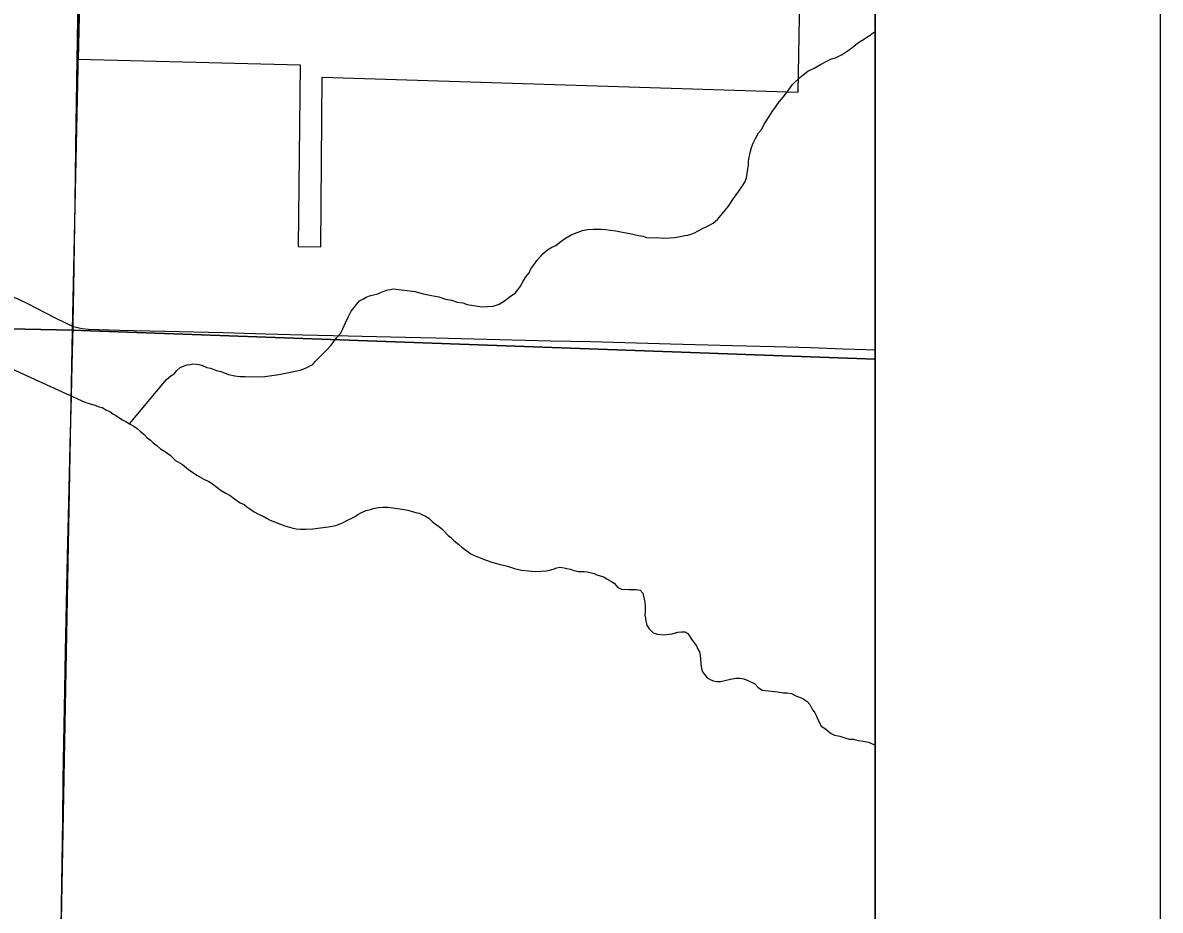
# Model space of a CAD drawing. Extents: x 2.4 to 73.1, y 4.5 to 25.6.
# Drawn here: x 35.9984 to 36.3974, y 20.8334 to 21.1449 of the extents above; entities that cross this region are included whole.
import ezdxf

# ---------------------------------------------------------------- set-up
doc = ezdxf.new("R2010")
doc.units = 0
for name, color, linetype in [('GM_X_Corporation', 7, 'Continuous'), ('GM_X_County_Road', 7, 'Continuous'), ('GM_X_Minor_River', 7, 'Continuous'), ('GM_X_Section', 7, 'Continuous'), ('GM_X_State_Route', 7, 'Continuous'), ('GM_X_US_Shield', 7, 'Continuous'), ('SH_Cut_Line', 7, 'Continuous'), ('SH_Data', 7, 'Continuous')]:
    doc.layers.add(name, color=color, linetype=linetype)

msp = doc.modelspace()

# ---------------------------------------------------------------- linework, layer by layer
at = {"layer": 'GM_X_Corporation'}
msp.add_lwpolyline([(36.02767, 21.55837), (36.02007, 21.22952), (36.06091, 21.22838), (36.06035, 21.18648), (36.01911, 21.18779), (36.01782, 21.13218), (36.09563, 21.13011), (36.09502, 21.06644), (36.10297, 21.06623), (36.10335, 21.12588), (36.27033, 21.12058), (36.27313, 21.27832), (36.18631, 21.28115), (36.14672, 21.28244), (36.15212, 21.51605), (36.10545, 21.51712), (36.10544, 21.55708)], dxfattribs=at)
at = {"layer": 'GM_X_County_Road'}
for points in [[(35.92643, 21.05029), (35.93201, 21.05094), (35.94683, 21.05259), (35.95949, 21.05387), (35.96412, 21.05419), (35.96844, 21.05426), (35.97245, 21.05407), (35.97705, 21.05357), (35.98102, 21.05293), (35.98463, 21.05214), (35.9879, 21.05122), (35.99199, 21.04981), (35.99658, 21.04797), (36.00023, 21.0463), (36.0093, 21.04153), (36.01379, 21.03933), (36.01604, 21.03836)], [(36.01604, 21.03836), (36.01921, 21.03755), (36.02142, 21.03736), (36.03231, 21.03702), (36.04815, 21.0367), (36.06866, 21.03619), (36.08357, 21.03575), (36.09662, 21.03543), (36.11247, 21.03509), (36.12738, 21.0347), (36.14323, 21.03436), (36.15658, 21.03395), (36.18361, 21.0333), (36.1976, 21.03299), (36.22556, 21.03227), (36.24731, 21.03168), (36.26192, 21.03132), (36.27496, 21.03094), (36.28614, 21.03049), (36.29426, 21.03019), (36.29738, 21.03008)]]:
    msp.add_lwpolyline(points, dxfattribs=at)
at = {"layer": 'GM_X_Minor_River'}
for points in [[(36.20636, 21.07193), (36.21242, 21.07066), (36.21432, 21.07023), (36.21603, 21.07), (36.21716, 21.0696), (36.21868, 21.06938), (36.22078, 21.06952), (36.22325, 21.06927), (36.22535, 21.06942), (36.22706, 21.06957), (36.22897, 21.06991), (36.23051, 21.07025), (36.23165, 21.07042), (36.2328, 21.07077), (36.23395, 21.07113), (36.2353, 21.07186), (36.23703, 21.07277), (36.23857, 21.0735), (36.2405, 21.0746), (36.24205, 21.0759), (36.24381, 21.07795), (36.24596, 21.08057), (36.24773, 21.0832), (36.2495, 21.08582), (36.25087, 21.0877), (36.25166, 21.08901), (36.25226, 21.09052), (36.25248, 21.09204), (36.25271, 21.09356), (36.25293, 21.09488), (36.25296, 21.09622), (36.25318, 21.09773), (36.25339, 21.09868), (36.2536, 21.09982), (36.25401, 21.10114), (36.25462, 21.10265), (36.25541, 21.10435), (36.25641, 21.10623), (36.25758, 21.10753), (36.25837, 21.10904), (36.25916, 21.11035), (36.26015, 21.11205), (36.26133, 21.11392), (36.2627, 21.11561), (36.26368, 21.11711), (36.26505, 21.11879), (36.26623, 21.12029), (36.26701, 21.12122), (36.26838, 21.12328), (36.27091, 21.1257), (36.27207, 21.12663), (36.27381, 21.12792), (36.27593, 21.12902), (36.27825, 21.1303), (36.28036, 21.13139), (36.2821, 21.13231), (36.28344, 21.13266), (36.28459, 21.1332), (36.28574, 21.13375), (36.2869, 21.13448), (36.28787, 21.13522), (36.28922, 21.13615), (36.29058, 21.13726), (36.29193, 21.13818), (36.29328, 21.1391), (36.29444, 21.13984), (36.2956, 21.14057), (36.29676, 21.1415), (36.29738, 21.14179)], [(36.03584, 21.00414), (36.04873, 21.01965), (36.05028, 21.02095), (36.05144, 21.02169), (36.05242, 21.02281), (36.05358, 21.02393), (36.05493, 21.02447), (36.05608, 21.02482), (36.05703, 21.02499), (36.05799, 21.02516), (36.05932, 21.02513), (36.06027, 21.02492), (36.06122, 21.02471), (36.06291, 21.02391), (36.06424, 21.02369), (36.06519, 21.02329), (36.06632, 21.02288), (36.06783, 21.02247), (36.06916, 21.02206), (36.07048, 21.02146), (36.07275, 21.02102), (36.07446, 21.0208), (36.07637, 21.02075), (36.07903, 21.0207), (36.08322, 21.02079), (36.08819, 21.02144), (36.09564, 21.02299), (36.0966, 21.02335), (36.09756, 21.02371), (36.09872, 21.02426), (36.10007, 21.02499), (36.10085, 21.02592), (36.10201, 21.02704), (36.10338, 21.02853), (36.10513, 21.03021), (36.10649, 21.0317), (36.10845, 21.03432), (36.10982, 21.03581), (36.11061, 21.03751), (36.11161, 21.03958), (36.11261, 21.04184), (36.1136, 21.04372), (36.11458, 21.04503), (36.11537, 21.04597), (36.11653, 21.04727), (36.11788, 21.04801), (36.11885, 21.04856), (36.12, 21.0491), (36.12096, 21.04927), (36.12287, 21.0498), (36.12422, 21.05034), (36.12595, 21.05106), (36.12843, 21.05158), (36.13603, 21.05065), (36.13887, 21.04983), (36.14171, 21.04919), (36.14436, 21.04875), (36.14663, 21.04794), (36.14872, 21.04751), (36.1508, 21.0469), (36.1527, 21.04666), (36.15421, 21.04606), (36.15648, 21.04563), (36.158, 21.0454), (36.15952, 21.04518), (36.16143, 21.04533), (36.16333, 21.04548), (36.16544, 21.04619), (36.16737, 21.04729), (36.1695, 21.04896), (36.17105, 21.05006), (36.17203, 21.05118), (36.17301, 21.05249), (36.1738, 21.054), (36.17479, 21.05569), (36.17596, 21.05719), (36.17656, 21.05851), (36.17734, 21.05944), (36.17793, 21.06038), (36.17872, 21.0615), (36.18008, 21.063), (36.18087, 21.06393), (36.18242, 21.06523), (36.18396, 21.06615), (36.1853, 21.06669), (36.18666, 21.0678), (36.1884, 21.06909), (36.18956, 21.06983), (36.19091, 21.07056), (36.19283, 21.07128), (36.19475, 21.072), (36.19647, 21.07234), (36.19857, 21.07249), (36.20009, 21.07245), (36.20123, 21.07243), (36.20294, 21.07239), (36.20446, 21.07216), (36.20636, 21.07193)], [(35.98908, 21.02593), (36.02019, 21.01172), (36.02171, 21.01131), (36.0236, 21.01069), (36.02511, 21.01009), (36.02625, 21.00987), (36.02775, 21.00889), (36.02888, 21.00848), (36.03001, 21.0077), (36.03095, 21.00711), (36.03207, 21.00632), (36.03339, 21.00553), (36.03452, 21.00493), (36.03584, 21.00414), (36.03734, 21.00335), (36.03847, 21.00256), (36.03959, 21.00158), (36.0409, 21.00041), (36.04201, 20.99925), (36.04314, 20.99846), (36.04407, 20.99749), (36.04538, 20.99651), (36.04669, 20.99533), (36.04838, 20.99434), (36.05007, 20.99317), (36.05193, 20.99122), (36.05438, 20.98983), (36.05644, 20.98808), (36.05944, 20.98611), (36.06189, 20.98472), (36.06358, 20.98392), (36.0649, 20.98313), (36.0664, 20.98195), (36.0679, 20.98078), (36.0694, 20.97998), (36.07109, 20.97899), (36.07259, 20.97782), (36.07466, 20.97644), (36.07598, 20.97584), (36.07691, 20.97506), (36.07804, 20.97427), (36.07954, 20.97329), (36.08105, 20.97249), (36.08274, 20.97169), (36.08406, 20.9709), (36.08519, 20.97031), (36.09029, 20.96829), (36.09275, 20.96766), (36.09426, 20.96725), (36.09579, 20.96722), (36.09769, 20.96717), (36.10017, 20.96731), (36.10284, 20.96763), (36.10551, 20.96795), (36.10819, 20.96846), (36.11049, 20.96936), (36.11223, 20.97028), (36.11338, 20.97082), (36.11473, 20.97155), (36.11589, 20.97229), (36.11723, 20.97302), (36.11877, 20.97375), (36.1203, 20.9741), (36.12126, 20.97446), (36.12317, 20.97479), (36.1247, 20.97495), (36.12641, 20.97491), (36.12812, 20.97468), (36.12983, 20.97446), (36.13211, 20.97402), (36.13344, 20.97381), (36.13495, 20.97339), (36.13627, 20.97298), (36.13741, 20.97277), (36.13835, 20.97236), (36.13967, 20.97176), (36.1408, 20.97098), (36.14192, 20.96981), (36.14304, 20.96902), (36.14417, 20.96824), (36.1453, 20.96745), (36.14623, 20.96648), (36.14753, 20.96493), (36.14846, 20.96434), (36.1494, 20.96336), (36.15033, 20.96258), (36.15127, 20.9618), (36.15239, 20.96082), (36.15558, 20.95847), (36.15708, 20.95786), (36.15878, 20.95706), (36.16086, 20.95626), (36.16294, 20.95564), (36.16502, 20.95502), (36.16843, 20.95418), (36.17089, 20.95337), (36.17335, 20.95274), (36.17582, 20.9525), (36.1781, 20.95226), (36.1802, 20.9524), (36.18211, 20.95255)], [(36.18211, 20.95255), (36.18364, 20.9529), (36.18479, 20.95325), (36.18575, 20.95361), (36.1867, 20.95378), (36.18822, 20.95356), (36.18917, 20.95334), (36.1905, 20.95312), (36.19163, 20.95272), (36.19333, 20.9523), (36.19428, 20.95228), (36.19524, 20.95226), (36.19638, 20.95223), (36.19789, 20.95182), (36.19884, 20.95161), (36.19978, 20.9512), (36.20092, 20.9508), (36.20224, 20.95039), (36.20337, 20.9496), (36.20487, 20.94881), (36.20581, 20.94822), (36.20711, 20.94666), (36.20843, 20.94606), (36.2111, 20.946), (36.21243, 20.94597), (36.21357, 20.94595), (36.2149, 20.94573), (36.21583, 20.94476), (36.21652, 20.94151), (36.21668, 20.94017), (36.21666, 20.93903), (36.21664, 20.93808), (36.21662, 20.93694), (36.21678, 20.93598), (36.21695, 20.93483), (36.2173, 20.93349), (36.21804, 20.93215), (36.21953, 20.93078), (36.22085, 20.93037), (36.22332, 20.93012), (36.22504, 20.93028), (36.22619, 20.93044), (36.2281, 20.93097), (36.22944, 20.93113), (36.23058, 20.93111), (36.23171, 20.93051), (36.23318, 20.92819), (36.23467, 20.92626), (36.23521, 20.9251), (36.23576, 20.92414), (36.23593, 20.92299), (36.23609, 20.92166), (36.23625, 20.91994), (36.2364, 20.91822), (36.23675, 20.91707), (36.23842, 20.91494), (36.23974, 20.91434), (36.24069, 20.91394), (36.24182, 20.91372), (36.24316, 20.9137), (36.24469, 20.91404), (36.2466, 20.91457), (36.24851, 20.91491), (36.24985, 20.91488), (36.25136, 20.91466), (36.25268, 20.91406), (36.25513, 20.91286), (36.25625, 20.91169), (36.25775, 20.91071), (36.26307, 20.91002), (36.26516, 20.90978), (36.26649, 20.90975), (36.26801, 20.90953), (36.26952, 20.90873), (36.27197, 20.90773), (36.27347, 20.90674), (36.2744, 20.90558), (36.27532, 20.90404), (36.27624, 20.90268), (36.27679, 20.90153), (36.27715, 20.90057), (36.2777, 20.8996), (36.27843, 20.89807), (36.27993, 20.89708), (36.28086, 20.8963), (36.28199, 20.89551), (36.28312, 20.89492), (36.28501, 20.89449), (36.28672, 20.89388), (36.28823, 20.89347), (36.28975, 20.89344), (36.29146, 20.89302), (36.29317, 20.89279), (36.29506, 20.89237), (36.29695, 20.89156), (36.29738, 20.89152)]]:
    msp.add_lwpolyline(points, dxfattribs=at)
at = {"layer": 'GM_X_Section'}
for points in [[(35.52419, 21.56939), (35.52703, 21.56952), (36.02696, 21.55771), (36.0157, 21.03703), (35.51178, 21.04783)], [(35.51178, 21.04783), (36.0157, 21.03703), (36.00635, 20.53433), (35.50361, 20.54567)]]:
    msp.add_lwpolyline(points, close=True, dxfattribs=at)
at = {"layer": 'GM_X_State_Route'}
for p, q in [((36.01724, 21.11683), (36.01747, 21.13202)), ((36.01723, 21.11632), (36.01724, 21.11683))]:
    msp.add_line(p, q, dxfattribs=at)
for points in [[(36.01747, 21.13202), (36.01756, 21.13855), (36.01797, 21.16285), (36.01826, 21.1753), (36.01842, 21.18728)], [(36.01604, 21.03836), (36.01607, 21.03968), (36.01633, 21.0518), (36.01675, 21.08195), (36.01713, 21.11024), (36.01723, 21.11632)], [(36.01449, 20.97648), (36.01459, 20.98157), (36.015, 20.99679), (36.01547, 21.01389), (36.01567, 21.02477), (36.01604, 21.03836)], [(36.00746, 20.54903), (36.00797, 20.58159), (36.00844, 20.60583), (36.00897, 20.64096), (36.00948, 20.67267), (36.00962, 20.68852), (36.01022, 20.72207), (36.01048, 20.73513), (36.01063, 20.74818), (36.01108, 20.77429), (36.01141, 20.79946), (36.01173, 20.81997), (36.01203, 20.84267), (36.01236, 20.86505), (36.01257, 20.87903), (36.01273, 20.89239), (36.01305, 20.90419), (36.01337, 20.92439), (36.01375, 20.94117), (36.01411, 20.95764), (36.01449, 20.97648)]]:
    msp.add_lwpolyline(points, dxfattribs=at)
at = {"layer": 'GM_X_US_Shield'}
for points in [[(36.29738, 21.0268), (36.29738, 21.5531), (36.02696, 21.55771), (36.0157, 21.03703)], [(36.29738, 20.52563), (36.29738, 21.0268), (36.0157, 21.03703), (36.00635, 20.53433)]]:
    msp.add_lwpolyline(points, close=True, dxfattribs=at)
at = {"layer": 'SH_Cut_Line'}
msp.add_lwpolyline([(36.29738, 20.02567), (36.29738, 24.78522)], dxfattribs=at)
at = {"layer": 'SH_Data'}
msp.add_line((36.39738, 24.88522), (36.39738, 17.88522), dxfattribs=at)
msp.add_lwpolyline([(29.49738, 24.78522), (36.29738, 24.78522), (36.29738, 17.98522), (29.49738, 17.98522)], close=True, dxfattribs=at)

doc.saveas('drawing.dxf')
